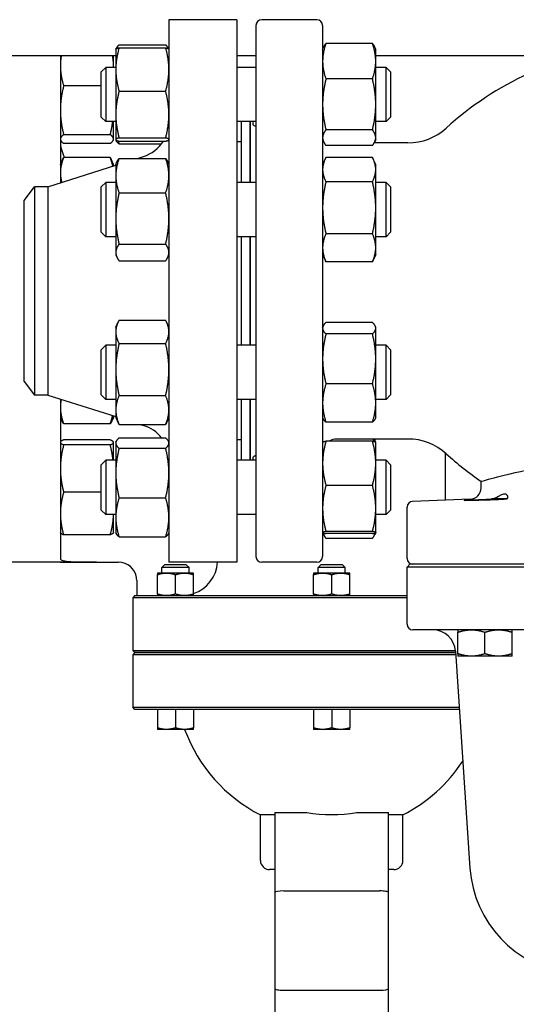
# Model space of a CAD drawing. Header units: inches. Extents: x 18 to 846, y -67 to 561.
# Tile 611 of 656: x 449.5 to 456.36, y 528.14 to 541.76. Entities that reach past the tile are written whole.
import ezdxf

# ---------------------------------------------------------------- set-up
doc = ezdxf.new("R2010")
doc.units = ezdxf.units.IN
doc.header["$LTSCALE"] = 24
doc.header["$MEASUREMENT"] = 0
doc.layers.add('Visible (ANSI)', color=7, linetype='Continuous', lineweight=30)

msp = doc.modelspace()

# ---------------------------------------------------------------- linework, layer by layer
at = {"layer": 'Visible (ANSI)'}
for p, q in [((451.55843, 541.75673), (451.55843, 534.25673)), ((452.49843, 541.75673), (451.55843, 541.75673)), ((452.49843, 541.75673), (452.49843, 534.25673)), ((452.76217, 541.67799), (452.76217, 534.33547)), ((453.60469, 541.75673), (452.84091, 541.75673)), ((453.68343, 541.67799), (453.68343, 534.33547)), ((450.82499, 541.34914), (450.83034, 541.36062)), ((450.86952, 541.40711), (451.51334, 541.40711)), ((450.86952, 541.36911), (451.51334, 541.36911)), ((451.55787, 541.34914), (451.55252, 541.36062)), ((453.68343, 541.34794), (453.6972, 541.37747)), ((454.37234, 541.42691), (453.72852, 541.42691)), ((454.41743, 541.34794), (454.40366, 541.37747)), ((450.82443, 541.25673), (438.28943, 541.25673)), ((450.05843, 541.25673), (450.05843, 539.50163)), ((450.79243, 541.12143), (450.79243, 541.25673)), ((450.82443, 541.34794), (450.82499, 541.34914)), ((450.82443, 541.34794), (450.82443, 541.06839)), ((451.55843, 541.34794), (451.55787, 541.34914)), ((452.76217, 541.25673), (452.49843, 541.25673)), ((454.41743, 541.1821), (454.41743, 541.34794)), ((457.18614, 541.25673), (454.41743, 541.25673)), ((450.62343, 541.03544), (450.68593, 541.09794)), ((450.68593, 541.09794), (450.68593, 540.34794)), ((450.82443, 541.09794), (450.68593, 541.09794)), ((450.79243, 541.09794), (450.79243, 541.12143)), ((452.76217, 541.09794), (452.49843, 541.09794)), ((454.41743, 540.5853), (454.41743, 541.1821)), ((454.56093, 541.09794), (454.41743, 541.09794)), ((454.56093, 540.34794), (454.56093, 541.09794)), ((454.62343, 541.03544), (454.56093, 541.09794)), ((450.62343, 540.41044), (450.62343, 541.03544)), ((450.82443, 541.06839), (450.82443, 540.4446)), ((454.62343, 541.03544), (454.62343, 540.41044)), ((450.62343, 540.84345), (450.10352, 540.84345)), ((454.37234, 540.93729), (453.72852, 540.93729)), ((450.86952, 540.76768), (451.51334, 540.76768)), ((454.41743, 540.12614), (454.41743, 540.5853)), ((450.62343, 540.41044), (450.68593, 540.34794)), ((450.82443, 540.4446), (450.82443, 540.09914)), ((454.62343, 540.41044), (454.56093, 540.34794)), ((450.82443, 540.34794), (450.68593, 540.34794)), ((450.79243, 540.10671), (450.79243, 540.34794)), ((452.76217, 540.34794), (452.49843, 540.34794)), ((452.55843, 540.34794), (452.55843, 539.50682)), ((452.67843, 540.34794), (452.67843, 539.50682)), ((452.68343, 540.34794), (452.68343, 539.50682)), ((454.56093, 540.34794), (454.41743, 540.34794)), ((450.74734, 540.16697), (450.10352, 540.16697)), ((454.37234, 540.23331), (453.72852, 540.23331)), ((450.05843, 540.09794), (450.06258, 540.08904)), ((450.74734, 540.04646), (450.10352, 540.04646)), ((450.79243, 540.09794), (450.78828, 540.08904)), ((450.79243, 540.09794), (450.79243, 540.10671)), ((450.82443, 540.09914), (450.82443, 540.09794)), ((450.82443, 540.09794), (450.82499, 540.09673)), ((450.82499, 540.09673), (450.83034, 540.08526)), ((450.86952, 540.12151), (451.51334, 540.12151)), ((450.86952, 540.07677), (451.51334, 540.07677)), ((450.86952, 540.03876), (451.45533, 540.03876)), ((451.55843, 540.09794), (451.55787, 540.09673)), ((452.55843, 540.06673), (452.49843, 540.06673)), ((453.68343, 540.09794), (453.6972, 540.0684)), ((454.37234, 540.01897), (453.72852, 540.01897)), ((454.86289, 540.05397), (454.39618, 540.05397)), ((454.41743, 540.09794), (454.40366, 540.0684)), ((454.41743, 540.09794), (454.41743, 540.12614)), ((451.12408, 539.83916), (451.2094, 539.86618)), ((452.68343, 539.94673), (452.67843, 539.94673)), ((449.8851, 539.44673), (450.82443, 539.74425)), ((450.05843, 539.75682), (450.08755, 539.81928)), ((450.74734, 539.85032), (450.10352, 539.85032)), ((450.79243, 539.75682), (450.7633, 539.81928)), ((450.79243, 539.73411), (450.79243, 539.75682)), ((450.82443, 539.75682), (450.84041, 539.79109)), ((450.82443, 539.75682), (450.82443, 539.60031)), ((450.86952, 539.83916), (451.51334, 539.83916)), ((451.55843, 539.75682), (451.54245, 539.79109)), ((453.68343, 539.75682), (453.72122, 539.83786)), ((454.37234, 539.85294), (453.72852, 539.85294)), ((454.41743, 539.75682), (454.37964, 539.83786)), ((454.41743, 539.68508), (454.41743, 539.75682)), ((450.82443, 539.60031), (450.82443, 539.0078)), ((454.41743, 539.15666), (454.41743, 539.68508)), ((450.62343, 539.44432), (450.68593, 539.50682)), ((450.68593, 539.50682), (450.68593, 538.75682)), ((450.82443, 539.50682), (450.68593, 539.50682)), ((452.76217, 539.50682), (452.49843, 539.50682)), ((454.37234, 539.51722), (453.72852, 539.51722)), ((454.56093, 539.50682), (454.41743, 539.50682)), ((454.56093, 538.75682), (454.56093, 539.50682)), ((454.62343, 539.44432), (454.56093, 539.50682)), ((449.55843, 539.25923), (449.7023, 539.44673)), ((449.8851, 539.44673), (449.7023, 539.44673)), ((449.7023, 539.44673), (449.7023, 536.56673)), ((449.8851, 539.44673), (449.8851, 536.56673)), ((450.62343, 538.81932), (450.62343, 539.44432)), ((450.86952, 539.36147), (451.51334, 539.36147)), ((454.62343, 539.44432), (454.62343, 538.81932)), ((449.55843, 536.75423), (449.55843, 539.25923)), ((454.41743, 538.6034), (454.41743, 539.15666)), ((450.82443, 539.0078), (450.82443, 538.53931)), ((450.62343, 538.81932), (450.68593, 538.75682)), ((454.37234, 538.79611), (453.72852, 538.79611)), ((454.62343, 538.81932), (454.56093, 538.75682)), ((450.82443, 538.75682), (450.68593, 538.75682)), ((450.86952, 538.65413), (451.51334, 538.65413)), ((452.76217, 538.75682), (452.49843, 538.75682)), ((452.55843, 538.75682), (452.55843, 537.25664)), ((452.67843, 538.75682), (452.67843, 537.25664)), ((452.68343, 538.75682), (452.68343, 537.25664)), ((454.56093, 538.75682), (454.41743, 538.75682)), ((450.82443, 538.53931), (450.82443, 538.50682)), ((450.82443, 538.50682), (450.84041, 538.47255)), ((451.55843, 538.50682), (451.54245, 538.47255)), ((453.68343, 538.50682), (453.72122, 538.42578)), ((454.41743, 538.50682), (454.37964, 538.42578)), ((454.41743, 538.50682), (454.41743, 538.6034)), ((450.86952, 538.42448), (451.51334, 538.42448)), ((454.37234, 538.4107), (453.72852, 538.4107)), ((450.82443, 537.50664), (450.85849, 537.57968)), ((450.86952, 537.60194), (451.51334, 537.60194)), ((451.55843, 537.50664), (451.52437, 537.57968)), ((454.37234, 537.57076), (453.72852, 537.57076)), ((450.82443, 537.50664), (450.82443, 537.44124)), ((450.82443, 537.44124), (450.82443, 536.92039)), ((453.68343, 537.50664), (453.69076, 537.52237)), ((454.37234, 537.41183), (453.72852, 537.41183)), ((454.41743, 537.50664), (454.41009, 537.52237)), ((454.41743, 537.4913), (454.41743, 537.50664)), ((454.41743, 537.06727), (454.41743, 537.4913)), ((450.86952, 537.28054), (451.51334, 537.28054)), ((450.62343, 537.19414), (450.68593, 537.25664)), ((450.62343, 536.56914), (450.62343, 537.19414)), ((450.68593, 537.25664), (450.68593, 536.50664)), ((450.82443, 537.25664), (450.68593, 537.25664)), ((452.76217, 537.25664), (452.49843, 537.25664)), ((454.56093, 537.25664), (454.41743, 537.25664)), ((454.56093, 536.50664), (454.56093, 537.25664)), ((454.62343, 537.19414), (454.56093, 537.25664)), ((454.62343, 537.19414), (454.62343, 536.56914)), ((454.41743, 536.45762), (454.41743, 537.06727)), ((450.82443, 536.92039), (450.82443, 536.36079)), ((449.55843, 536.75423), (449.7023, 536.56673)), ((454.37234, 536.72271), (453.72852, 536.72271)), ((449.8851, 536.56673), (449.7023, 536.56673)), ((449.8851, 536.56673), (450.82443, 536.26921)), ((450.05843, 536.51183), (450.05843, 534.30504)), ((450.62343, 536.56914), (450.68593, 536.50664)), ((450.82443, 536.50664), (450.68593, 536.50664)), ((450.86952, 536.56024), (451.51334, 536.56024)), ((452.76217, 536.50664), (452.49843, 536.50664)), ((452.55843, 536.50664), (452.55843, 535.66552)), ((452.67843, 536.50664), (452.67843, 535.66552)), ((452.68343, 536.50664), (452.68343, 535.66552)), ((454.56093, 536.50664), (454.41743, 536.50664)), ((454.41743, 536.25664), (454.41743, 536.45762)), ((454.62343, 536.56914), (454.56093, 536.50664)), ((450.82443, 536.36079), (450.82443, 536.25664)), ((450.05843, 536.25664), (450.07791, 536.21487)), ((450.79243, 536.25664), (450.77295, 536.21487)), ((450.79243, 536.25664), (450.79243, 536.27935)), ((450.82443, 536.25664), (450.85849, 536.1836)), ((451.55843, 536.25664), (451.52437, 536.1836)), ((453.68343, 536.25664), (453.69076, 536.24091)), ((454.37234, 536.19252), (453.72852, 536.19252)), ((454.41743, 536.25664), (454.41009, 536.24091)), ((450.74734, 536.17009), (450.10352, 536.17009)), ((450.86952, 536.16134), (451.51334, 536.16134)), ((451.165, 536.16134), (451.2094, 536.14728)), ((452.68343, 536.06673), (452.67843, 536.06673)), ((450.05843, 535.91552), (450.05972, 535.9183)), ((450.74734, 535.94664), (450.10352, 535.94664)), ((450.79243, 535.91552), (450.79114, 535.9183)), ((450.79243, 535.91276), (450.79243, 535.91552)), ((450.79243, 535.66552), (450.79243, 535.91276)), ((450.82443, 535.91552), (450.83034, 535.92821)), ((450.82443, 535.91552), (450.82443, 535.9031)), ((450.86952, 535.9747), (451.51334, 535.9747)), ((451.55843, 535.91552), (451.55252, 535.92821)), ((452.55843, 535.94673), (452.49843, 535.94673)), ((453.68343, 535.91552), (453.68366, 535.91602)), ((454.37234, 535.92937), (453.72852, 535.92937)), ((454.86289, 535.95949), (453.88028, 535.95949)), ((454.4172, 535.91602), (454.40366, 535.94506)), ((454.41743, 535.91552), (454.4172, 535.91602)), ((454.41743, 535.62429), (454.41743, 535.91552)), ((450.74734, 535.87888), (450.10352, 535.87888)), ((450.82443, 535.9031), (450.82443, 535.48941)), ((450.86952, 535.83149), (451.51334, 535.83149)), ((450.62343, 535.60302), (450.68593, 535.66552)), ((450.68593, 535.66552), (450.68593, 534.91552)), ((450.82443, 535.66552), (450.68593, 535.66552)), ((452.76217, 535.66552), (452.49843, 535.66552)), ((454.56093, 535.66552), (454.41743, 535.66552)), ((454.56093, 534.91552), (454.56093, 535.66552)), ((454.62343, 535.60302), (454.56093, 535.66552)), ((455.38323, 535.11382), (455.38323, 535.76305)), ((450.62343, 534.97802), (450.62343, 535.60302)), ((454.41743, 534.99979), (454.41743, 535.62429)), ((454.62343, 535.60302), (454.62343, 534.97802)), ((450.82443, 535.48941), (450.82443, 534.87683)), ((455.87437, 535.28425), (455.87437, 535.37412)), ((454.37234, 535.31921), (453.72852, 535.31921)), ((450.62343, 535.22276), (450.10352, 535.22276)), ((450.86952, 535.14732), (451.51334, 535.14732)), ((455.72295, 535.12689), (454.92647, 535.09626)), ((456.23189, 535.13271), (456.01874, 535.13271)), ((450.62343, 534.97802), (450.68593, 534.91552)), ((454.41743, 534.66602), (454.41743, 534.99979)), ((454.62343, 534.97802), (454.56093, 534.91552)), ((454.85075, 534.30594), (454.85075, 535.01757)), ((450.82443, 534.91552), (450.68593, 534.91552)), ((450.79243, 534.66552), (450.79243, 534.91552)), ((450.82443, 534.87683), (450.82443, 534.66552)), ((452.76217, 534.91552), (452.49843, 534.91552)), ((454.56093, 534.91552), (454.41743, 534.91552)), ((450.05843, 534.66552), (450.05972, 534.66275)), ((450.74734, 534.63441), (450.10352, 534.63441)), ((450.79243, 534.66552), (450.79114, 534.66275)), ((450.82443, 534.66552), (450.83034, 534.65284)), ((450.86952, 534.60635), (451.51334, 534.60635)), ((451.55843, 534.66552), (451.55252, 534.65284)), ((453.68343, 534.66552), (453.68366, 534.66503)), ((453.68366, 534.66503), (453.6972, 534.63599)), ((454.37234, 534.68036), (453.72852, 534.68036)), ((454.37234, 534.65167), (453.72852, 534.65167)), ((454.37234, 534.58655), (453.72852, 534.58655)), ((454.4172, 534.66503), (454.40366, 534.63599)), ((454.41743, 534.66552), (454.4172, 534.66503)), ((454.41743, 534.66552), (454.41743, 534.66602)), ((450.05843, 534.25673), (449.15218, 534.25673)), ((450.55843, 534.25806), (450.05843, 534.25806)), ((450.05843, 534.25806), (450.05843, 534.25673)), ((450.05843, 534.25673), (450.86343, 534.25673)), ((451.49873, 534.21933), (451.46148, 534.18208)), ((451.83648, 534.18208), (451.46148, 534.18208)), ((451.46148, 534.10663), (451.46148, 534.18208)), ((451.79923, 534.21933), (451.49873, 534.21933)), ((452.49843, 534.25673), (451.55843, 534.25673)), ((451.79923, 534.21933), (451.83648, 534.18208)), ((451.83648, 534.10663), (451.83648, 534.18208)), ((453.60469, 534.25673), (452.84091, 534.25673)), ((453.65818, 534.21933), (453.62093, 534.18208)), ((453.99593, 534.18208), (453.62093, 534.18208)), ((453.62093, 534.10663), (453.62093, 534.18208)), ((453.95868, 534.21933), (453.65818, 534.21933)), ((453.95868, 534.21933), (453.99593, 534.18208)), ((453.99593, 534.10663), (453.99593, 534.18208)), ((454.89012, 534.2272), (454.85075, 534.18783)), ((462.01611, 534.18783), (454.85075, 534.18783)), ((454.85075, 533.40043), (454.85075, 534.18783)), ((461.97674, 534.2272), (454.89012, 534.2272)), ((451.52398, 534.10663), (451.39898, 534.10663)), ((451.39898, 533.81646), (451.39898, 534.0843)), ((451.77398, 534.10663), (451.52398, 534.10663)), ((451.64898, 533.81646), (451.64898, 534.0843)), ((451.89898, 534.10663), (451.77398, 534.10663)), ((451.89898, 533.81646), (451.89898, 534.0843)), ((453.68343, 534.10663), (453.55843, 534.10663)), ((453.55843, 533.81646), (453.55843, 534.0843)), ((453.93343, 534.10663), (453.68343, 534.10663)), ((453.80843, 533.81646), (453.80843, 534.0843)), ((454.05843, 534.10663), (453.93343, 534.10663)), ((454.05843, 533.81646), (454.05843, 534.0843)), ((451.11343, 534.00673), (451.11343, 533.79413)), ((451.08968, 533.79413), (451.05843, 533.76288)), ((451.12165, 533.76288), (451.05843, 533.76288)), ((451.05843, 533.76288), (451.05843, 533.03798)), ((451.08968, 533.79413), (451.15277, 533.79413)), ((452.67105, 533.76288), (451.12165, 533.76288)), ((451.15277, 533.79413), (452.67422, 533.79413)), ((454.85075, 533.76288), (452.67105, 533.76288)), ((452.67422, 533.79413), (454.85075, 533.79413)), ((461.93737, 533.32169), (454.92949, 533.32169)), ((455.55241, 532.99118), (455.55241, 533.2882)), ((455.92741, 532.99118), (455.92741, 533.2882)), ((456.30241, 532.99118), (456.30241, 533.2882)), ((451.05843, 533.03798), (451.12165, 533.03798)), ((451.08968, 533.00673), (451.05843, 533.03798)), ((451.08968, 533.00673), (451.05843, 532.97548)), ((451.12165, 532.97548), (451.05843, 532.97548)), ((451.05843, 532.97548), (451.05843, 532.25058)), ((451.15277, 533.00673), (451.08968, 533.00673)), ((451.08968, 533.00673), (451.15277, 533.00673)), ((451.12165, 533.03798), (452.67105, 533.03798)), ((452.67105, 532.97548), (451.12165, 532.97548)), ((452.67422, 533.00673), (451.15277, 533.00673)), ((451.15277, 533.00673), (452.67422, 533.00673)), ((452.67105, 533.03798), (454.9458, 533.03798)), ((454.9458, 532.97548), (452.67105, 532.97548)), ((454.94264, 533.00673), (452.67422, 533.00673)), ((452.67422, 533.00673), (454.94264, 533.00673)), ((455.5214, 533.00673), (454.94264, 533.00673)), ((454.94264, 533.00673), (455.5214, 533.00673)), ((454.9458, 533.03798), (455.51914, 533.03798)), ((455.52349, 532.97548), (454.9458, 532.97548)), ((455.52, 533.02772), (455.7204, 530.02775)), ((455.73991, 532.95769), (455.55241, 532.95769)), ((456.11491, 532.95769), (455.73991, 532.95769)), ((456.30241, 532.95769), (456.11491, 532.95769)), ((451.05843, 532.25058), (451.12165, 532.25058)), ((451.08968, 532.21933), (451.05843, 532.25058)), ((451.12165, 532.25058), (452.67105, 532.25058)), ((452.67105, 532.25058), (454.9458, 532.25058)), ((454.9458, 532.25058), (455.57191, 532.25058)), ((451.15277, 532.21933), (451.08968, 532.21933)), ((452.67422, 532.21933), (451.15277, 532.21933)), ((451.39898, 532.21933), (451.39898, 531.96666)), ((451.64898, 532.21933), (451.64898, 531.96666)), ((451.89898, 532.21933), (451.89898, 531.96666)), ((454.94264, 532.21933), (452.67422, 532.21933)), ((453.55843, 532.21933), (453.55843, 531.96666)), ((453.80843, 532.21933), (453.80843, 531.96666)), ((454.05843, 532.21933), (454.05843, 531.96666)), ((455.574, 532.21933), (454.94264, 532.21933)), ((451.52398, 531.94433), (451.39898, 531.94433)), ((451.77398, 531.94433), (451.52398, 531.94433)), ((451.89898, 531.94433), (451.77398, 531.94433)), ((453.68343, 531.94433), (453.55843, 531.94433)), ((453.93343, 531.94433), (453.68343, 531.94433)), ((454.05843, 531.94433), (453.93343, 531.94433)), ((453.02103, 530.76304), (452.82418, 530.76304)), ((452.82418, 530.13173), (452.82418, 530.76304)), ((453.02103, 530.79413), (453.14603, 530.79413)), ((453.02103, 530.79413), (453.02103, 529.69041)), ((453.14603, 530.79413), (453.4635, 530.79413)), ((454.15336, 530.79413), (454.47083, 530.79413)), ((454.47083, 530.79413), (454.59583, 530.79413)), ((454.59583, 529.69041), (454.59583, 530.79413)), ((454.79268, 530.76304), (454.59583, 530.76304)), ((454.79268, 530.13173), (454.79268, 530.76304)), ((453.02103, 530.00673), (452.94918, 530.00673)), ((454.66768, 530.00673), (454.59583, 530.00673)), ((453.02103, 529.69041), (453.02103, 528.36242)), ((453.14603, 529.71245), (454.47083, 529.71245)), ((454.59583, 528.36242), (454.59583, 529.69041)), ((453.02103, 528.36242), (453.02103, 527.3837)), ((453.14603, 528.34038), (454.47083, 528.34038)), ((454.59583, 527.3837), (454.59583, 528.36242))]:
    msp.add_line(p, q, dxfattribs=at)
for centre, radius, start, end in [((452.84091, 541.67799), 0.07874, 90, 180), ((453.60469, 541.67799), 0.07874, 0, 90), ((458.43343, 536.90437), 4.52756, 97.494717, 132.205446), ((454.86289, 540.84138), 0.7874, 270, 312.205446), ((450.55843, 540.08153), 0.5, 180, 207.543912), ((451.05843, 540.34284), 0.5, 287.574716, 327.84865), ((452.70607, 539.50279), 0.47244, 92.746474, 93.353718), ((451.05843, 535.67062), 0.5, 37.457, 72.425284), ((453.88028, 535.76264), 0.19685, 90, 122.109609), ((454.86289, 535.17208), 0.7874, 47.794554, 90), ((458.43343, 539.10909), 4.52756, 227.794554, 235.582611), ((455.71689, 535.28425), 0.15748, 272.202598, 0), ((454.92949, 535.01757), 0.07874, 92.202598, 180), ((452.84091, 534.33547), 0.07874, 180, 270), ((453.60469, 534.33547), 0.07874, 270, 0), ((454.92949, 534.30594), 0.07874, 180, 270), ((450.86343, 534.00673), 0.25, 8.604112, 90), ((451.73363, 534.29413), 0.5, 289.311794, 355.710088), ((454.92949, 533.40043), 0.07874, 180, 270), ((455.20573, 533.00673), 0.31496, 3.821718, 90), ((453.80843, 532.69177), 2.16535, 200.192895, 242.964308), ((453.80843, 532.69177), 2.16535, 297.035692, 326.857939), ((452.94918, 530.13173), 0.125, 180, 270), ((454.66768, 530.13173), 0.125, 270, 0), ((457.2917, 530.13271), 1.5748, 183.821718, 262.730273)]:
    msp.add_arc(centre, radius, start, end, dxfattribs=at)
for centre, major_axis, ratio, start_param, end_param in [((453.80843, 532.78612), (2.14771, 0), 0.93969262, 4.55108575, 4.87369221), ((453.14603, 529.69041), (0.125, 0), 0.17632698, 1.57079633, 3.14159265), ((454.47083, 529.69041), (-0.125, 0), 0.17632698, 3.14159265, 4.71238898), ((453.14603, 528.36242), (-0.125, 0), 0.17632698, 0, 1.57079633), ((454.47083, 528.36242), (-0.125, 0), 0.17632698, 1.57079633, 3.14159265)]:
    msp.add_ellipse(centre, major_axis=major_axis, ratio=ratio, start_param=start_param, end_param=end_param, dxfattribs=at)
for points, weights in [([(450.86952, 541.36911), (450.82443, 541.20796), (450.82443, 541.06839)], [1, 1.0379548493, 1]), ([(450.82499, 541.34914), (450.82932, 541.35842), (450.86952, 541.36911)], [1.00755250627, 1.03370208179, 1]), ([(450.86952, 541.40711), (450.83485, 541.37761), (450.82694, 541.35184)], [1, 1.02892942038, 1.01375847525]), ([(451.55591, 541.35184), (451.54801, 541.37761), (451.51334, 541.40711)], [1.01375847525, 1.02892942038, 1]), ([(451.55843, 541.06839), (451.55843, 541.20796), (451.51334, 541.36911)], [1, 1.0379548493, 1]), ([(451.51334, 541.36911), (451.55354, 541.35842), (451.55787, 541.34914)], [1, 1.03370208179, 1.00755250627]), ([(453.72852, 541.42691), (453.68343, 541.29571), (453.68343, 541.1821)], [1, 1.0379548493, 1]), ([(453.6972, 541.37747), (453.70817, 541.40098), (453.72852, 541.42691)], [1.01872332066, 1.01678146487, 1]), ([(454.41743, 541.1821), (454.41743, 541.29571), (454.37234, 541.42691)], [1, 1.0379548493, 1]), ([(454.37234, 541.42691), (454.39269, 541.40098), (454.40366, 541.37747)], [1, 1.01678146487, 1.01872332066]), ([(450.06972, 541.25673), (450.05843, 541.1878), (450.05843, 541.12143)], [1.0189754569, 1.01917066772, 1]), ([(450.79243, 541.12143), (450.79243, 541.1878), (450.78114, 541.25673)], [1, 1.01917066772, 1.0189754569]), ([(450.05843, 541.12143), (450.05843, 540.99242), (450.10352, 540.84345)], [1, 1.0379548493, 1]), ([(450.79208, 541.09794), (450.79243, 541.10969), (450.79243, 541.12143)], [1.00609010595, 1.0033387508, 1]), ([(453.68343, 541.1821), (453.68343, 541.06848), (453.72852, 540.93729)], [1, 1.0379548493, 1]), ([(454.37234, 540.93729), (454.41743, 541.06848), (454.41743, 541.1821)], [1, 1.0379548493, 1]), ([(450.82443, 541.06839), (450.82443, 540.92883), (450.86952, 540.76768)], [1, 1.0379548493, 1]), ([(451.51334, 540.76768), (451.55843, 540.92883), (451.55843, 541.06839)], [1, 1.0379548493, 1]), ([(450.10352, 540.84345), (450.05843, 540.66218), (450.05843, 540.50521)], [1, 1.0379548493, 1]), ([(453.72852, 540.93729), (453.68343, 540.74866), (453.68343, 540.5853)], [1, 1.0379548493, 1]), ([(454.41743, 540.5853), (454.41743, 540.74866), (454.37234, 540.93729)], [1, 1.0379548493, 1]), ([(450.86952, 540.76768), (450.82443, 540.59454), (450.82443, 540.4446)], [1, 1.0379548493, 1]), ([(451.55843, 540.4446), (451.55843, 540.59454), (451.51334, 540.76768)], [1, 1.0379548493, 1]), ([(453.68343, 540.5853), (453.68343, 540.42194), (453.72852, 540.23331)], [1, 1.0379548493, 1]), ([(454.37234, 540.23331), (454.41743, 540.42194), (454.41743, 540.5853)], [1, 1.0379548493, 1]), ([(450.05843, 540.50521), (450.05843, 540.34823), (450.10352, 540.16697)], [1, 1.0379548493, 1]), ([(450.82443, 540.4446), (450.82443, 540.29465), (450.86952, 540.12151)], [1, 1.0379548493, 1]), ([(451.51334, 540.12151), (451.55843, 540.29465), (451.55843, 540.4446)], [1, 1.0379548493, 1]), ([(450.74734, 540.16697), (450.77108, 540.26238), (450.78211, 540.34794)], [1, 1.01962606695, 1.01895525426]), ([(450.10352, 540.16697), (450.05843, 540.13468), (450.05843, 540.10671)], [1, 1.0379548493, 1]), ([(450.79243, 540.10671), (450.79243, 540.13468), (450.74734, 540.16697)], [1, 1.0379548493, 1]), ([(453.72852, 540.23331), (453.68343, 540.17588), (453.68343, 540.12614)], [1, 1.0379548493, 1]), ([(454.41743, 540.12614), (454.41743, 540.17588), (454.37234, 540.23331)], [1, 1.0379548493, 1]), ([(450.05843, 540.10671), (450.05843, 540.07875), (450.10352, 540.04646)], [1, 1.0379548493, 1]), ([(450.74734, 540.04646), (450.79243, 540.07875), (450.79243, 540.10671)], [1, 1.0379548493, 1]), ([(450.86952, 540.12151), (450.82443, 540.10952), (450.82443, 540.09914)], [1, 1.0379548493, 1]), ([(450.82443, 540.09914), (450.82443, 540.08876), (450.86952, 540.07677)], [1, 1.0379548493, 1]), ([(450.86952, 540.03876), (450.84051, 540.06345), (450.83034, 540.08526)], [1, 1.02408927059, 1.01760047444]), ([(450.8574, 540.08019), (450.86295, 540.05986), (450.86952, 540.03876)], [1.00919201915, 1.00535018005, 1]), ([(451.55843, 540.09914), (451.55843, 540.10952), (451.51334, 540.12151)], [1, 1.0379548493, 1]), ([(451.51334, 540.07677), (451.55843, 540.08876), (451.55843, 540.09914)], [1, 1.0379548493, 1]), ([(453.68343, 540.12614), (453.68343, 540.0764), (453.72852, 540.01897)], [1, 1.0379548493, 1]), ([(454.37234, 540.01897), (454.41743, 540.0764), (454.41743, 540.12614)], [1, 1.0379548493, 1]), ([(450.10352, 539.85032), (450.05843, 539.73833), (450.05843, 539.64135)], [1, 1.0379548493, 1]), ([(450.08755, 539.81928), (450.09462, 539.83442), (450.10352, 539.85032)], [1.01175569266, 1.00727059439, 1]), ([(450.78356, 539.73131), (450.77266, 539.78743), (450.74734, 539.85032)], [1.01876883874, 1.02096700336, 1]), ([(450.74734, 539.85032), (450.75624, 539.83442), (450.7633, 539.81928)], [1, 1.00727059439, 1.01175569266]), ([(450.86952, 539.83916), (450.82443, 539.71116), (450.82443, 539.60031)], [1, 1.0379548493, 1]), ([(450.84041, 539.79109), (450.85111, 539.81404), (450.86952, 539.83916)], [1.01820717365, 1.01515415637, 1]), ([(451.55843, 539.60031), (451.55843, 539.71116), (451.51334, 539.83916)], [1, 1.0379548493, 1]), ([(451.51334, 539.83916), (451.53175, 539.81404), (451.54245, 539.79109)], [1, 1.01515415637, 1.01820717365]), ([(453.72852, 539.85294), (453.68343, 539.76298), (453.68343, 539.68508)], [1, 1.0379548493, 1]), ([(454.41743, 539.68508), (454.41743, 539.76298), (454.37234, 539.85294)], [1, 1.0379548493, 1]), ([(450.05843, 539.64135), (450.05843, 539.57667), (450.07766, 539.50772)], [1, 1.02499806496, 1.01706735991]), ([(450.82443, 539.60031), (450.82443, 539.48946), (450.86952, 539.36147)], [1, 1.0379548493, 1]), ([(451.51334, 539.36147), (451.55843, 539.48946), (451.55843, 539.60031)], [1, 1.0379548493, 1]), ([(453.68343, 539.68508), (453.68343, 539.60718), (453.72852, 539.51722)], [1, 1.0379548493, 1]), ([(454.37234, 539.51722), (454.41743, 539.60718), (454.41743, 539.68508)], [1, 1.0379548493, 1]), ([(453.72852, 539.51722), (453.68343, 539.324), (453.68343, 539.15666)], [1, 1.0379548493, 1]), ([(454.41743, 539.15666), (454.41743, 539.324), (454.37234, 539.51722)], [1, 1.0379548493, 1]), ([(450.86952, 539.36147), (450.82443, 539.17194), (450.82443, 539.0078)], [1, 1.0379548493, 1]), ([(451.55843, 539.0078), (451.55843, 539.17194), (451.51334, 539.36147)], [1, 1.0379548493, 1]), ([(453.68343, 539.15666), (453.68343, 538.98933), (453.72852, 538.79611)], [1, 1.0379548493, 1]), ([(454.37234, 538.79611), (454.41743, 538.98933), (454.41743, 539.15666)], [1, 1.0379548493, 1]), ([(450.82443, 539.0078), (450.82443, 538.84366), (450.86952, 538.65413)], [1, 1.0379548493, 1]), ([(451.51334, 538.65413), (451.55843, 538.84366), (451.55843, 539.0078)], [1, 1.0379548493, 1]), ([(453.72852, 538.79611), (453.68343, 538.69284), (453.68343, 538.6034)], [1, 1.0379548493, 1]), ([(454.41743, 538.6034), (454.41743, 538.69284), (454.37234, 538.79611)], [1, 1.0379548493, 1]), ([(450.86952, 538.65413), (450.82443, 538.5926), (450.82443, 538.53931)], [1, 1.0379548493, 1]), ([(451.55843, 538.53931), (451.55843, 538.5926), (451.51334, 538.65413)], [1, 1.0379548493, 1]), ([(450.82443, 538.53931), (450.82443, 538.48602), (450.86952, 538.42448)], [1, 1.0379548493, 1]), ([(451.51334, 538.42448), (451.55843, 538.48602), (451.55843, 538.53931)], [1, 1.0379548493, 1]), ([(453.68343, 538.6034), (453.68343, 538.51397), (453.72852, 538.4107)], [1, 1.0379548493, 1]), ([(454.37234, 538.4107), (454.41743, 538.51397), (454.41743, 538.6034)], [1, 1.0379548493, 1]), ([(453.72852, 538.4107), (453.7247, 538.41832), (453.72122, 538.42578)], [1, 1.00310735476, 1.00570591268]), ([(454.37964, 538.42578), (454.37616, 538.41832), (454.37234, 538.4107)], [1.00570591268, 1.00310735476, 1]), ([(450.86952, 537.60194), (450.82443, 537.51582), (450.82443, 537.44124)], [1, 1.0379548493, 1]), ([(451.55843, 537.44124), (451.55843, 537.51582), (451.51334, 537.60194)], [1, 1.0379548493, 1]), ([(453.72852, 537.57076), (453.68343, 537.52818), (453.68343, 537.4913)], [1, 1.0379548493, 1]), ([(454.41743, 537.4913), (454.41743, 537.52818), (454.37234, 537.57076)], [1, 1.0379548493, 1]), ([(450.82443, 537.44124), (450.82443, 537.36666), (450.86952, 537.28054)], [1, 1.0379548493, 1]), ([(451.51334, 537.28054), (451.55843, 537.36666), (451.55843, 537.44124)], [1, 1.0379548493, 1]), ([(453.68343, 537.4913), (453.68343, 537.45442), (453.72852, 537.41183)], [1, 1.0379548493, 1]), ([(453.72852, 537.41183), (453.68343, 537.22718), (453.68343, 537.06727)], [1, 1.0379548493, 1]), ([(454.37234, 537.41183), (454.41743, 537.45442), (454.41743, 537.4913)], [1, 1.0379548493, 1]), ([(454.41743, 537.06727), (454.41743, 537.22718), (454.37234, 537.41183)], [1, 1.0379548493, 1]), ([(450.86952, 537.28054), (450.82443, 537.08754), (450.82443, 536.92039)], [1, 1.0379548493, 1]), ([(451.55843, 536.92039), (451.55843, 537.08754), (451.51334, 537.28054)], [1, 1.0379548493, 1]), ([(453.68343, 537.06727), (453.68343, 536.90736), (453.72852, 536.72271)], [1, 1.0379548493, 1]), ([(454.37234, 536.72271), (454.41743, 536.90736), (454.41743, 537.06727)], [1, 1.0379548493, 1]), ([(450.82443, 536.92039), (450.82443, 536.75325), (450.86952, 536.56024)], [1, 1.0379548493, 1]), ([(451.51334, 536.56024), (451.55843, 536.75325), (451.55843, 536.92039)], [1, 1.0379548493, 1]), ([(453.72852, 536.72271), (453.68343, 536.58065), (453.68343, 536.45762)], [1, 1.0379548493, 1]), ([(454.41743, 536.45762), (454.41743, 536.58065), (454.37234, 536.72271)], [1, 1.0379548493, 1]), ([(450.069, 536.50848), (450.05843, 536.45335), (450.05843, 536.40016)], [1.01896806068, 1.01855587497, 1]), ([(450.86952, 536.56024), (450.82443, 536.45336), (450.82443, 536.36079)], [1, 1.0379548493, 1]), ([(451.55843, 536.36079), (451.55843, 536.45336), (451.51334, 536.56024)], [1, 1.0379548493, 1]), ([(453.68343, 536.45762), (453.68343, 536.33459), (453.72852, 536.19252)], [1, 1.0379548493, 1]), ([(454.37234, 536.19252), (454.41743, 536.33459), (454.41743, 536.45762)], [1, 1.0379548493, 1]), ([(450.05843, 536.40016), (450.05843, 536.29338), (450.10352, 536.17009)], [1, 1.0379548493, 1]), ([(450.82443, 536.36079), (450.82443, 536.26823), (450.86952, 536.16134)], [1, 1.0379548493, 1]), ([(451.51334, 536.16134), (451.55843, 536.26823), (451.55843, 536.36079)], [1, 1.0379548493, 1]), ([(450.10352, 536.17009), (450.08793, 536.19337), (450.07791, 536.21487)], [1, 1.01279805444, 1.01696531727]), ([(450.74734, 536.17009), (450.76909, 536.22956), (450.78014, 536.28324)], [1, 1.0179559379, 1.01892244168]), ([(450.77295, 536.21487), (450.76292, 536.19337), (450.74734, 536.17009)], [1.01696531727, 1.01279805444, 1]), ([(453.72852, 536.19252), (453.70138, 536.21815), (453.69076, 536.24091)], [1, 1.02250658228, 1.01832112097]), ([(454.41009, 536.24091), (454.39948, 536.21815), (454.37234, 536.19252)], [1.01832112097, 1.02250658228, 1]), ([(450.86952, 536.16134), (450.86359, 536.17266), (450.85849, 536.1836)], [1, 1.00482700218, 1.0084262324]), ([(451.52437, 536.1836), (451.51927, 536.17266), (451.51334, 536.16134)], [1.0084262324, 1.00482700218, 1]), ([(450.10352, 535.94664), (450.05843, 535.92849), (450.05843, 535.91276)], [1, 1.0379548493, 1]), ([(450.05843, 535.91276), (450.05843, 535.89704), (450.10352, 535.87888)], [1, 1.0379548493, 1]), ([(450.79243, 535.91276), (450.79243, 535.92849), (450.74734, 535.94664)], [1, 1.0379548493, 1]), ([(450.74734, 535.87888), (450.79243, 535.89704), (450.79243, 535.91276)], [1, 1.0379548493, 1]), ([(450.86952, 535.9747), (450.82443, 535.93633), (450.82443, 535.9031)], [1, 1.0379548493, 1]), ([(451.55843, 535.9031), (451.55843, 535.93633), (451.51334, 535.9747)], [1, 1.0379548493, 1]), ([(453.72852, 535.92937), (453.68343, 535.76588), (453.68343, 535.62429)], [1, 1.0379548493, 1]), ([(453.68366, 535.91602), (453.68655, 535.92222), (453.72852, 535.92937)], [1.00505167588, 1.03523395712, 1]), ([(454.41743, 535.62429), (454.41743, 535.76588), (454.37234, 535.92937)], [1, 1.0379548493, 1]), ([(454.37234, 535.92937), (454.41431, 535.92222), (454.4172, 535.91602)], [1, 1.03523395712, 1.00505167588]), ([(454.39342, 535.92532), (454.38899, 535.94215), (454.38371, 535.95949)], [1.01477953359, 1.01239763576, 1.0086642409]), ([(454.39618, 535.95949), (454.40033, 535.95219), (454.40366, 535.94506)], [1.01617818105, 1.01813403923, 1.01872332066]), ([(450.10352, 535.87888), (450.05843, 535.70308), (450.05843, 535.55082)], [1, 1.0379548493, 1]), ([(450.78655, 535.66552), (450.77639, 535.76561), (450.74734, 535.87888)], [1.01757852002, 1.02412986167, 1]), ([(450.82443, 535.9031), (450.82443, 535.86987), (450.86952, 535.83149)], [1, 1.0379548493, 1]), ([(450.86952, 535.83149), (450.82443, 535.64817), (450.82443, 535.48941)], [1, 1.0379548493, 1]), ([(451.51334, 535.83149), (451.55843, 535.86987), (451.55843, 535.9031)], [1, 1.0379548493, 1]), ([(451.55843, 535.48941), (451.55843, 535.64817), (451.51334, 535.83149)], [1, 1.0379548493, 1]), ([(450.05843, 535.55082), (450.05843, 535.39857), (450.10352, 535.22276)], [1, 1.0379548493, 1]), ([(453.68343, 535.62429), (453.68343, 535.48271), (453.72852, 535.31921)], [1, 1.0379548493, 1]), ([(454.37234, 535.31921), (454.41743, 535.48271), (454.41743, 535.62429)], [1, 1.0379548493, 1]), ([(450.82443, 535.48941), (450.82443, 535.33064), (450.86952, 535.14732)], [1, 1.0379548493, 1]), ([(451.51334, 535.14732), (451.55843, 535.33064), (451.55843, 535.48941)], [1, 1.0379548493, 1]), ([(453.72852, 535.31921), (453.68343, 535.14803), (453.68343, 534.99979)], [1, 1.0379548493, 1]), ([(454.41743, 534.99979), (454.41743, 535.14803), (454.37234, 535.31921)], [1, 1.0379548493, 1]), ([(450.10352, 535.22276), (450.05843, 535.06511), (450.05843, 534.92858)], [1, 1.0379548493, 1]), ([(450.86952, 535.14732), (450.82443, 535.00237), (450.82443, 534.87683)], [1, 1.0379548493, 1]), ([(451.55843, 534.87683), (451.55843, 535.00237), (451.51334, 535.14732)], [1, 1.0379548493, 1]), ([(453.68343, 534.99979), (453.68343, 534.85154), (453.72852, 534.68036)], [1, 1.0379548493, 1]), ([(454.37234, 534.68036), (454.41743, 534.85154), (454.41743, 534.99979)], [1, 1.0379548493, 1]), ([(450.05843, 534.92858), (450.05843, 534.79206), (450.10352, 534.63441)], [1, 1.0379548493, 1]), ([(450.74734, 534.63441), (450.79042, 534.78503), (450.79233, 534.91552)], [1, 1.03620311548, 1.00334177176]), ([(450.82443, 534.87683), (450.82443, 534.7513), (450.86952, 534.60635)], [1, 1.0379548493, 1]), ([(451.51334, 534.60635), (451.55843, 534.7513), (451.55843, 534.87683)], [1, 1.0379548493, 1]), ([(450.10352, 534.63441), (450.06587, 534.64956), (450.05972, 534.66275)], [1, 1.0314924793, 1.01072411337]), ([(450.79114, 534.66275), (450.78499, 534.64956), (450.74734, 534.63441)], [1.01072411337, 1.0314924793, 1]), ([(450.86952, 534.60635), (450.84051, 534.63103), (450.83034, 534.65284)], [1, 1.02408927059, 1.01760047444]), ([(451.55252, 534.65284), (451.54235, 534.63103), (451.51334, 534.60635)], [1.01760047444, 1.02408927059, 1]), ([(453.72852, 534.68036), (453.68343, 534.67268), (453.68343, 534.66602)], [1, 1.0379548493, 1]), ([(453.68343, 534.66602), (453.68343, 534.65936), (453.72852, 534.65167)], [1, 1.0379548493, 1]), ([(453.68773, 534.66174), (453.6971, 534.62657), (453.72852, 534.58655)], [1.01627140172, 1.02614354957, 1]), ([(454.41743, 534.66602), (454.41743, 534.67268), (454.37234, 534.68036)], [1, 1.0379548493, 1]), ([(454.37234, 534.65167), (454.41743, 534.65936), (454.41743, 534.66602)], [1, 1.0379548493, 1]), ([(454.37234, 534.58655), (454.40376, 534.62657), (454.41313, 534.66174)], [1, 1.02614354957, 1.01627140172]), ([(451.39898, 534.10663), (451.39898, 534.10663), (451.39898, 534.0843)], [1, 1.04314139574, 1.01001874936]), ([(451.39898, 534.0843), (451.46597, 534.10663), (451.52398, 534.10663)], [1.01001874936, 1.04314139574, 1]), ([(451.52398, 534.10663), (451.58199, 534.10663), (451.64898, 534.0843)], [1, 1.04314139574, 1.01001874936]), ([(451.64898, 534.0843), (451.71597, 534.10663), (451.77398, 534.10663)], [1.01001874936, 1.04314139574, 1]), ([(451.77398, 534.10663), (451.83199, 534.10663), (451.89898, 534.0843)], [1, 1.04314139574, 1.01001874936]), ([(451.89898, 534.0843), (451.89898, 534.10663), (451.89898, 534.10663)], [1.01001874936, 1.04314139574, 1]), ([(453.55843, 534.10663), (453.55843, 534.10663), (453.55843, 534.0843)], [1, 1.04314139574, 1.01001874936]), ([(453.55843, 534.0843), (453.62542, 534.10663), (453.68343, 534.10663)], [1.01001874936, 1.04314139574, 1]), ([(453.68343, 534.10663), (453.74144, 534.10663), (453.80843, 534.0843)], [1, 1.04314139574, 1.01001874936]), ([(453.80843, 534.0843), (453.87542, 534.10663), (453.93343, 534.10663)], [1.01001874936, 1.04314139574, 1]), ([(453.93343, 534.10663), (453.99144, 534.10663), (454.05843, 534.0843)], [1, 1.04314139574, 1.01001874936]), ([(454.05843, 534.0843), (454.05843, 534.10663), (454.05843, 534.10663)], [1.01001874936, 1.04314139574, 1]), ([(451.52398, 533.79413), (451.46597, 533.79413), (451.39898, 533.81646)], [1, 1.04314139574, 1.01001874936]), ([(451.39898, 533.81646), (451.39898, 533.79413), (451.39898, 533.79413)], [1.01001874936, 1.04314139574, 1]), ([(451.64898, 533.81646), (451.58199, 533.79413), (451.52398, 533.79413)], [1.01001874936, 1.04314139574, 1]), ([(451.77398, 533.79413), (451.71597, 533.79413), (451.64898, 533.81646)], [1, 1.04314139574, 1.01001874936]), ([(451.89898, 533.81646), (451.83199, 533.79413), (451.77398, 533.79413)], [1.01001874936, 1.04314139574, 1]), ([(451.89898, 533.79974), (451.89898, 533.80522), (451.89898, 533.81646)], [1.02411989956, 1.0264275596, 1.01001874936]), ([(453.68343, 533.79413), (453.62542, 533.79413), (453.55843, 533.81646)], [1, 1.04314139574, 1.01001874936]), ([(453.55843, 533.81646), (453.55843, 533.79413), (453.55843, 533.79413)], [1.01001874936, 1.04314139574, 1]), ([(453.80843, 533.81646), (453.74144, 533.79413), (453.68343, 533.79413)], [1.01001874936, 1.04314139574, 1]), ([(453.93343, 533.79413), (453.87542, 533.79413), (453.80843, 533.81646)], [1, 1.04314139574, 1.01001874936]), ([(454.05843, 533.81646), (453.99144, 533.79413), (453.93343, 533.79413)], [1.01001874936, 1.04314139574, 1]), ([(454.05843, 533.79413), (454.05843, 533.79413), (454.05843, 533.81646)], [1, 1.04314139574, 1.01001874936]), ([(455.55241, 533.32169), (455.55241, 533.32169), (455.55241, 533.2882)], [1, 1.04314139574, 1.01001874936]), ([(455.55241, 533.2882), (455.65289, 533.32169), (455.73991, 533.32169)], [1.01001874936, 1.04314139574, 1]), ([(455.73991, 533.32169), (455.82693, 533.32169), (455.92741, 533.2882)], [1, 1.04314139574, 1.01001874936]), ([(455.92741, 533.2882), (456.02789, 533.32169), (456.11491, 533.32169)], [1.01001874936, 1.04314139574, 1]), ([(456.11491, 533.32169), (456.20193, 533.32169), (456.30241, 533.2882)], [1, 1.04314139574, 1.01001874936]), ([(456.30241, 533.2882), (456.30241, 533.32169), (456.30241, 533.32169)], [1.01001874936, 1.04314139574, 1]), ([(455.55241, 532.99118), (455.55241, 532.95769), (455.55241, 532.95769)], [1.01001874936, 1.04314139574, 1]), ([(455.73991, 532.95769), (455.65289, 532.95769), (455.55241, 532.99118)], [1, 1.04314139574, 1.01001874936]), ([(455.92741, 532.99118), (455.82693, 532.95769), (455.73991, 532.95769)], [1.01001874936, 1.04314139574, 1]), ([(456.11491, 532.95769), (456.02789, 532.95769), (455.92741, 532.99118)], [1, 1.04314139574, 1.01001874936]), ([(456.30241, 532.99118), (456.20193, 532.95769), (456.11491, 532.95769)], [1.01001874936, 1.04314139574, 1]), ([(456.30241, 532.95769), (456.30241, 532.95769), (456.30241, 532.99118)], [1, 1.04314139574, 1.01001874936]), ([(451.52398, 531.94433), (451.46597, 531.94433), (451.39898, 531.96666)], [1, 1.04314139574, 1.01001874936]), ([(451.39898, 531.96666), (451.39898, 531.94433), (451.39898, 531.94433)], [1.01001874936, 1.04314139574, 1]), ([(451.64898, 531.96666), (451.58199, 531.94433), (451.52398, 531.94433)], [1.01001874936, 1.04314139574, 1]), ([(451.77398, 531.94433), (451.71597, 531.94433), (451.64898, 531.96666)], [1, 1.04314139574, 1.01001874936]), ([(451.89898, 531.96666), (451.83199, 531.94433), (451.77398, 531.94433)], [1.01001874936, 1.04314139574, 1]), ([(451.89898, 531.94433), (451.89898, 531.94433), (451.89898, 531.96666)], [1, 1.04314139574, 1.01001874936]), ([(453.68343, 531.94433), (453.62542, 531.94433), (453.55843, 531.96666)], [1, 1.04314139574, 1.01001874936]), ([(453.55843, 531.96666), (453.55843, 531.94433), (453.55843, 531.94433)], [1.01001874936, 1.04314139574, 1]), ([(453.80843, 531.96666), (453.74144, 531.94433), (453.68343, 531.94433)], [1.01001874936, 1.04314139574, 1]), ([(453.93343, 531.94433), (453.87542, 531.94433), (453.80843, 531.96666)], [1, 1.04314139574, 1.01001874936]), ([(454.05843, 531.96666), (453.99144, 531.94433), (453.93343, 531.94433)], [1.01001874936, 1.04314139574, 1]), ([(454.05843, 531.94433), (454.05843, 531.94433), (454.05843, 531.96666)], [1, 1.04314139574, 1.01001874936])]:
    msp.add_rational_spline(points, weights, degree=2, dxfattribs=at)
for points, knots in [([(452.76217, 540.28347), (452.75823, 540.28342), (452.75452, 540.28365), (452.73291, 540.28684), (452.7228, 540.29797), (452.7228, 540.32518), (452.72507, 540.33584), (452.72939, 540.34801)], [1.503325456, 1.503325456, 1.503325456, 1.503325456, 1.572820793, 1.572820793, 1.940397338, 1.940397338, 2.11460476, 2.11460476, 2.11460476, 2.11460476]), ([(452.72939, 535.66545), (452.72507, 535.67762), (452.7228, 535.68828), (452.7228, 535.71549), (452.73291, 535.72663), (452.75452, 535.72981), (452.75823, 535.73004), (452.76217, 535.72999)], [1.765516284, 1.765516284, 1.765516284, 1.765516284, 1.939723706, 1.939723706, 2.307300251, 2.307300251, 2.376795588, 2.376795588, 2.376795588, 2.376795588]), ([(455.87437, 535.37412), (455.87437, 535.37412), (455.87477, 535.37423), (455.87869, 535.37536), (455.88795, 535.37802), (455.92603, 535.3888), (455.9621, 535.39893), (456.11705, 535.44063), (456.28196, 535.48308), (456.71594, 535.57448), (456.98482, 535.62257), (457.58182, 535.69594), (457.90268, 535.72084), (458.55198, 535.73475), (458.87181, 535.72478), (459.4761, 535.67669), (459.75499, 535.63983), (460.22924, 535.55974), (460.42631, 535.51776), (460.7248, 535.44748), (460.83234, 535.41869), (460.93619, 535.39014), (460.96105, 535.38309), (460.98696, 535.37571), (460.99248, 535.37412), (460.99248, 535.37412)], [-20.56905697, -20.56905697, -20.56905697, -20.56905697, -20.37038726, -20.37038726, -19.59073988, -19.59073988, -18.43169748, -18.43169748, -15.91322618, -15.91322618, -13.31950336, -13.31950336, -10.79417671, -10.79417671, -8.3570465, -8.3570465, -5.96844078, -5.96844078, -3.74429408, -3.74429408, -1.73987466, -1.73987466, -0.73995163, -0.73995163, 0, 0, 0, 0]), ([(456.21403, 535.12689), (456.20696, 535.1263), (456.19821, 535.12565), (456.16768, 535.12366), (456.1413, 535.12223), (456.08025, 535.11932), (456.04014, 535.11766), (455.95596, 535.11463), (455.91188, 535.11326), (455.83326, 535.11113), (455.79379, 535.11023), (455.72587, 535.10904), (455.69743, 535.10875), (455.65764, 535.10875), (455.64381, 535.10904), (455.63473, 535.11023), (455.63948, 535.11113), (455.66377, 535.11326), (455.6852, 535.11463), (455.74251, 535.11766), (455.77839, 535.11932), (455.81557, 535.12089), (455.84728, 535.12223), (455.88387, 535.12366), (455.93941, 535.12565), (455.95808, 535.1263), (455.97624, 535.12689)], [-2.85210649, -2.85210649, -2.85210649, -2.85210649, -2.71940527, -2.71940527, -2.45467957, -2.45467957, -2.14423866, -2.14423866, -1.83379774, -1.83379774, -1.53056876, -1.53056876, -1.22733979, -1.22733979, -0.92411081, -0.92411081, -0.62088183, -0.62088183, -0.31044092, -0.31044092, 0, 0, 0, 0.2647257, 0.2647257, 0.39742692, 0.39742692, 0.39742692, 0.39742692]), ([(456.01874, 535.13271), (456.05389, 535.14039), (456.08587, 535.15434), (456.13138, 535.17733), (456.14688, 535.18599), (456.17017, 535.19712), (456.17941, 535.20087), (456.19375, 535.20382), (456.19906, 535.20405), (456.21015, 535.2023), (456.21542, 535.19978), (456.23014, 535.18844), (456.23709, 535.1751), (456.2412, 535.15036), (456.23896, 535.13927), (456.23189, 535.13271)], [-1.33358191, -1.33358191, -1.33358191, -1.33358191, -1.03717278, -1.03717278, -0.85065307, -0.85065307, -0.71563279, -0.71563279, -0.62320795, -0.62320795, -0.50764723, -0.50764723, -0.24435967, -0.24435967, 0, 0, 0, 0]), ([(450.05843, 534.30504), (450.05843, 534.29493), (450.07083, 534.28588), (450.1218, 534.27234), (450.16037, 534.26776), (450.24938, 534.26191), (450.30557, 534.26021), (450.42871, 534.25833), (450.49566, 534.25806), (450.55843, 534.25806)], [5.7958414, 5.7958414, 5.7958414, 5.7958414, 6.27736494, 6.27736494, 6.75888849, 6.75888849, 7.23717233, 7.23717233, 7.71545616, 7.71545616, 7.71545616, 7.71545616])]:
    msp.add_open_spline(points, degree=3, knots=knots, dxfattribs=at)
for points in [[(455.97624, 535.12689), (455.99153, 535.12739), (456.00583, 535.12949), (456.01874, 535.13271)], [(456.23189, 535.13271), (456.22593, 535.12949), (456.21997, 535.12739), (456.21403, 535.12689)], [(451.11343, 534.00673), (451.11339, 534.01923), (451.11241, 534.03183), (451.11062, 534.04413)]]:
    msp.add_open_spline(points, degree=3, dxfattribs=at)

doc.saveas('drawing.dxf')
